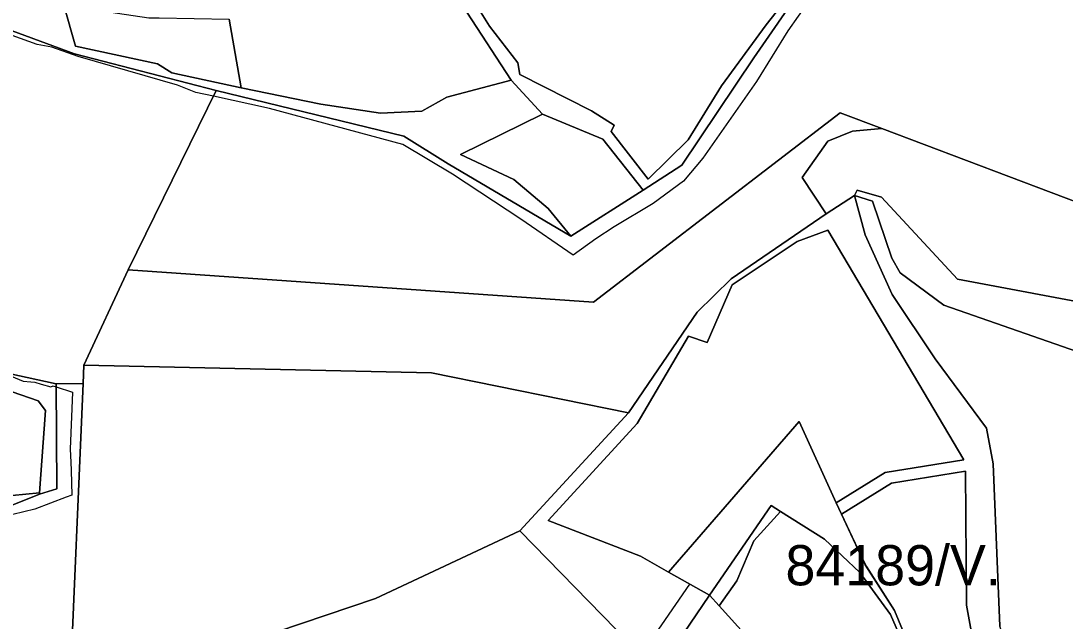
# Model space of a CAD drawing. Extents: x -477304 to -465429, y -1159113 to -1149210.
# Drawn here: x -473974.9 to -473585.5, y -1151991.1 to -1151767.4 of the extents above; entities that cross this region are included whole.
import ezdxf

# ---------------------------------------------------------------- set-up
doc = ezdxf.new("R2010")
doc.units = 0
for name, color, linetype in [('BPEJ_s', 7, 'Continuous'), ('ostatni_s', 7, 'Continuous'), ('PUPFL_s', 7, 'Continuous'), ('trav_porost_s', 7, 'Continuous')]:
    doc.layers.add(name, color=color, linetype=linetype)

msp = doc.modelspace()

# ---------------------------------------------------------------- linework, layer by layer
at = {"layer": 'BPEJ_s'}
for points in [[(-473649.23, -1151723.52), (-473663.08, -1151741.21), (-473672.24, -1151751.01), (-473676.5, -1151754.63), (-473681.19, -1151760.17), (-473688.86, -1151771.04), (-473700.58, -1151790), (-473720.61, -1151818.55), (-473727.85, -1151827.08), (-473739.14, -1151835.39), (-473753.63, -1151844.12), (-473760.45, -1151848.6), (-473768.89, -1151854.7), (-473788.45, -1151841.28), (-473813.93, -1151824.52), (-473832.47, -1151813.44), (-473882.12, -1151800.02), (-473903.04, -1151795.48), (-473909.61, -1151794.05), (-473916.42, -1151791.28), (-473953.5, -1151780.63), (-473963.3, -1151777.22), (-473968.84, -1151776.15), (-473981.2, -1151771.68)], [(-473663.08, -1151741.21), (-473672.24, -1151751.01), (-473676.5, -1151754.63), (-473681.19, -1151760.17), (-473688.86, -1151771.04), (-473700.58, -1151790), (-473720.61, -1151818.55), (-473727.85, -1151827.08), (-473739.14, -1151835.39), (-473753.63, -1151844.12), (-473760.45, -1151848.6), (-473768.89, -1151854.7), (-473788.45, -1151841.28), (-473813.93, -1151824.52), (-473832.47, -1151813.44), (-473882.12, -1151800.02), (-473903.04, -1151795.48), (-473909.61, -1151794.05), (-473916.42, -1151791.28), (-473953.5, -1151780.63), (-473963.3, -1151777.22), (-473968.84, -1151776.15), (-473981.2, -1151771.68)], [(-473985.25, -1151897.03), (-473973.96, -1151901.66), (-473971.19, -1151901.93), (-473969.69, -1151902.08), (-473967.28, -1151902.77), (-473963.73, -1151903.79), (-473962.88, -1151903.36), (-473962.59, -1151903.45), (-473961.72, -1151903.73), (-473955.63, -1151905.7), (-473956.48, -1151927.01), (-473956.22, -1151931.85), (-473956.06, -1151934.9), (-473955.91, -1151944.12), (-473957.98, -1151944.91), (-473969.69, -1151949.38), (-473994.41, -1151955.35)], [(-473985.25, -1151897.03), (-473973.96, -1151901.66), (-473971.19, -1151901.93), (-473969.69, -1151902.08), (-473967.28, -1151902.77), (-473963.73, -1151903.79), (-473962.88, -1151903.36), (-473962.59, -1151903.45), (-473961.72, -1151903.73), (-473955.63, -1151905.7), (-473956.48, -1151927.01), (-473956.22, -1151931.85), (-473956.06, -1151934.9), (-473955.91, -1151944.12), (-473957.98, -1151944.91), (-473969.69, -1151949.38), (-473994.41, -1151955.35)], [(-473741.15, -1152000), (-473725.41, -1151977.29), (-473733.4, -1151972.78), (-473684.63, -1151916.63), (-473670.82, -1151946.96), (-473668.95, -1151951.15), (-473660.86, -1151968.32), (-473659.59, -1151970.77), (-473649.09, -1151987.07), (-473641.14, -1152006.35)], [(-473741.15, -1152000), (-473725.41, -1151977.29), (-473733.4, -1151972.78), (-473684.63, -1151916.63), (-473670.82, -1151946.96)], [(-473670.82, -1151946.96), (-473668.95, -1151951.15), (-473660.86, -1151968.32), (-473659.59, -1151970.77), (-473649.09, -1151987.07), (-473641.14, -1152006.35)]]:
    msp.add_lwpolyline(points, dxfattribs=at)
at = {"layer": 'ostatni_s'}
for points in [[(-473808.19, -1151756.26), (-473800.11, -1151769.36), (-473789.63, -1151783.04), (-473788.79, -1151787.36), (-473762.09, -1151800.91), (-473753.61, -1151806.2), (-473754.8, -1151808.58), (-473741, -1151826.31), (-473726.06, -1151811.71), (-473713.64, -1151791.53), (-473696.93, -1151768.79), (-473675.1, -1151741)], [(-473683.46, -1151754.79), (-473701.55, -1151781.2), (-473728.37, -1151821.09), (-473742.78, -1151830.52), (-473757.9, -1151811.5), (-473780.4, -1151802.19), (-473792.04, -1151789.49), (-473808.63, -1151764.16)]]:
    msp.add_lwpolyline(points, dxfattribs=at)
at = {"layer": 'PUPFL_s'}
for points in [[(-473574.89, -1151837.32), (-473653.84, -1151807.45), (-473669.44, -1151801.66), (-473761.41, -1151872.25), (-473934.9, -1151860.12), (-473901.99, -1151793.34), (-473832.13, -1151810.32), (-473815.59, -1151820.69), (-473769.77, -1151847.59), (-473742.78, -1151830.52), (-473728.37, -1151821.09), (-473701.55, -1151781.2), (-473683.46, -1151754.79), (-473673.32, -1151743.69), (-473658.24, -1151727.93), (-473649.78, -1151713.43), (-473647.09, -1151695.49), (-473648.94, -1151689.05), (-473558.55, -1151746.13)], [(-473986.3, -1151768.07), (-473954.81, -1151779.63), (-473901.99, -1151793.34), (-473934.9, -1151860.12), (-473951.38, -1151895.64), (-473951.67, -1151902.46), (-473961.73, -1151902.6), (-473979.35, -1151898.83)], [(-473618.56, -1152005.57), (-473622.22, -1151985.11), (-473622.71, -1151935.21), (-473650.22, -1151939.6), (-473668.95, -1151951.15), (-473670.82, -1151946.96), (-473652.65, -1151935.7), (-473623.3, -1151930.91), (-473673.96, -1151845.31), (-473685.47, -1151849.55), (-473709.64, -1151865.73), (-473719.03, -1151887.19), (-473725.91, -1151884.89), (-473745.1, -1151917.42), (-473778.31, -1151953.53), (-473743.83, -1151966.91), (-473733.4, -1151972.78), (-473718.07, -1151981.43), (-473737.5, -1152009.94), (-473788.86, -1151957.39), (-473748.36, -1151913.46), (-473722.71, -1151875.92), (-473710.07, -1151863.52), (-473674.66, -1151839.23), (-473664.02, -1151832.47), (-473660.09, -1151847.15), (-473650.05, -1151869.36), (-473633.93, -1151893.29), (-473614.77, -1151919.18), (-473612.38, -1151932.42), (-473609.81, -1151992.89)], [(-473989.61, -1151952.42), (-473967.96, -1151943.75), (-473961.45, -1151941.78), (-473961.73, -1151902.6), (-473951.67, -1151902.46), (-473956.74, -1152020.25), (-473963.91, -1152023.12), (-473975.77, -1152027.87)], [(-473925.74, -1152010.66), (-473842.58, -1151982.62), (-473788.86, -1151957.39), (-473737.5, -1152009.94)]]:
    msp.add_lwpolyline(points, dxfattribs=at)
for points in [[(-473840.76, -1151801.71), (-473825.39, -1151800.98), (-473816.05, -1151795.86), (-473792.04, -1151789.49), (-473780.4, -1151802.19), (-473810.98, -1151817.11), (-473791.08, -1151826.48), (-473778.26, -1151837.32), (-473769.77, -1151847.59), (-473815.59, -1151820.69), (-473832.13, -1151810.32), (-473901.99, -1151793.34), (-473954.81, -1151779.63), (-473986.3, -1151768.07), (-473981.39, -1151751.26), (-473972.45, -1151755.01), (-473958.84, -1151761.57), (-473954.52, -1151776.79), (-473923.98, -1151783.38), (-473918.59, -1151786.7), (-473892.72, -1151792.28), (-473863.08, -1151798.37)], [(-473748.36, -1151913.46), (-473821.74, -1151898.56), (-473951.38, -1151895.64), (-473934.9, -1151860.12), (-473761.41, -1151872.25), (-473669.44, -1151801.66), (-473653.84, -1151807.45), (-473664.74, -1151808.52), (-473673.94, -1151812.17), (-473683.52, -1151825.75), (-473674.66, -1151839.23), (-473710.07, -1151863.52), (-473722.71, -1151875.92)], [(-473653.84, -1151807.45), (-473574.89, -1151837.32), (-473534.27, -1151881.77), (-473536.12, -1151887.45), (-473569.34, -1151874.19), (-473625.69, -1151863.61), (-473653.99, -1151833.06), (-473663.08, -1151830.47), (-473664.02, -1151832.47), (-473674.66, -1151839.23), (-473683.52, -1151825.75), (-473673.94, -1151812.17), (-473664.74, -1151808.52)], [(-473630.74, -1151873.38), (-473647.02, -1151861.33), (-473650.16, -1151855.86), (-473657.27, -1151834.51), (-473664.02, -1151832.47), (-473663.08, -1151830.47), (-473653.99, -1151833.06), (-473625.69, -1151863.61), (-473569.34, -1151874.19), (-473536.12, -1151887.45), (-473534.27, -1151881.77), (-473499.58, -1151918.4), (-473548.97, -1151940.57), (-473575.46, -1151892.55)], [(-473572.02, -1152070.07), (-473581.08, -1152065.04), (-473596.42, -1152033.22), (-473609.81, -1151992.89), (-473612.38, -1151932.42), (-473614.77, -1151919.18), (-473633.93, -1151893.29), (-473650.05, -1151869.36), (-473660.09, -1151847.15), (-473664.02, -1151832.47), (-473657.27, -1151834.51), (-473650.16, -1151855.86), (-473647.02, -1151861.33), (-473630.74, -1151873.38), (-473575.46, -1151892.55), (-473548.97, -1151940.57), (-473535, -1151960.08), (-473504.28, -1151971.44), (-473494.39, -1151969.93), (-473487.21, -1152110.52), (-473532.12, -1152088.76), (-473553.07, -1152078.81)], [(-473733.4, -1151972.78), (-473743.83, -1151966.91), (-473778.31, -1151953.53), (-473745.1, -1151917.42), (-473725.91, -1151884.89), (-473719.03, -1151887.19), (-473709.64, -1151865.73), (-473685.47, -1151849.55), (-473673.96, -1151845.31), (-473623.3, -1151930.91), (-473652.65, -1151935.7), (-473670.82, -1151946.96), (-473684.63, -1151916.63)], [(-474053.02, -1151886.28), (-474105.27, -1151893.32), (-474107.66, -1151886.44), (-474094.86, -1151883.01), (-474055.64, -1151880.34), (-474031.42, -1151871.57), (-474008.18, -1151887.51), (-473979.35, -1151898.83), (-473961.73, -1151902.6), (-473961.45, -1151941.78), (-473967.96, -1151943.75), (-473967.87, -1151943.24), (-473965.62, -1151912.52), (-473968.39, -1151909.03), (-473997.94, -1151898.77), (-473996.65, -1151895.69), (-474009.59, -1151890.18), (-474018.91, -1151889.96), (-474029.98, -1151889.01), (-474038.51, -1151894.6), (-474048.14, -1151896.49)], [(-473951.67, -1151902.46), (-473951.38, -1151895.64), (-473821.74, -1151898.56), (-473748.36, -1151913.46), (-473788.86, -1151957.39), (-473842.58, -1151982.62), (-473925.74, -1152010.66), (-473927.85, -1152011.42), (-473956.74, -1152020.25)], [(-473607.66, -1152034.09), (-473623.99, -1152040.68), (-473633.86, -1152024.03), (-473649.09, -1151987.07), (-473660.02, -1151970.1), (-473668.95, -1151951.15), (-473650.22, -1151939.6), (-473622.71, -1151935.21), (-473622.22, -1151985.11), (-473618.56, -1152005.57)], [(-473967.96, -1151943.75), (-473989.61, -1151952.42), (-474007.37, -1151956.05), (-474034.42, -1151966), (-474049.53, -1151951.23), (-473967.87, -1151943.24)], [(-473691.68, -1151950.2), (-473701.55, -1151961.21), (-473707.91, -1151976.09), (-473714.48, -1151985.41), (-473718.07, -1151981.43), (-473695.16, -1151948.03)]]:
    msp.add_lwpolyline(points, close=True, dxfattribs=at)
at = {"layer": 'trav_porost_s'}
for points in [[(-473675.1, -1151741), (-473696.93, -1151768.79), (-473713.64, -1151791.53), (-473726.06, -1151811.71), (-473741, -1151826.31), (-473754.8, -1151808.58), (-473753.61, -1151806.2), (-473762.09, -1151800.91), (-473788.79, -1151787.36), (-473789.63, -1151783.04), (-473800.11, -1151769.36), (-473808.19, -1151756.26)], [(-473808.63, -1151764.16), (-473792.04, -1151789.49), (-473816.05, -1151795.86), (-473825.39, -1151800.98), (-473840.76, -1151801.71), (-473863.08, -1151798.37), (-473892.72, -1151792.28), (-473897.22, -1151766.69)]]:
    msp.add_lwpolyline(points, dxfattribs=at)
for points in [[(-473897.22, -1151766.69), (-473892.72, -1151792.28), (-473918.59, -1151786.7), (-473923.98, -1151783.38), (-473954.52, -1151776.79), (-473958.84, -1151761.57), (-473927.12, -1151766.23), (-473923.32, -1151766.29)], [(-473780.4, -1151802.19), (-473757.9, -1151811.5), (-473742.78, -1151830.52), (-473769.77, -1151847.59), (-473778.26, -1151837.32), (-473791.08, -1151826.48), (-473810.98, -1151817.11)], [(-474049.53, -1151951.23), (-474059.95, -1151959.82), (-474053.67, -1151971.35), (-474057.79, -1151981.14), (-474069.93, -1151985.01), (-474090.78, -1151985.89), (-474107.82, -1151982.99), (-474109.23, -1151964.51), (-474107.56, -1151964.25), (-474107.65, -1151938.71), (-474101.13, -1151911.95), (-474105.27, -1151893.32), (-474053.02, -1151886.28), (-474048.14, -1151896.49), (-474038.51, -1151894.6), (-474029.98, -1151889.01), (-474018.91, -1151889.96), (-474009.59, -1151890.18), (-473996.65, -1151895.69), (-473997.94, -1151898.77), (-473968.39, -1151909.03), (-473965.62, -1151912.52), (-473967.87, -1151943.24)], [(-473623.99, -1152040.68), (-473627.86, -1152041.59), (-473635.93, -1152022.19), (-473650.61, -1151988.55), (-473662.08, -1151972.91), (-473675.2, -1151960.48), (-473691.68, -1151950.2), (-473695.16, -1151948.03), (-473718.07, -1151981.43), (-473733.4, -1151972.78), (-473684.63, -1151916.63), (-473670.82, -1151946.96), (-473668.95, -1151951.15), (-473660.02, -1151970.1), (-473649.09, -1151987.07), (-473633.86, -1152024.03)], [(-473650.61, -1151988.55), (-473635.93, -1152022.19), (-473627.86, -1152041.59), (-473647.09, -1152049.58), (-473653.65, -1152055.85), (-473654.35, -1152052.35), (-473659.75, -1152053.61), (-473683.7, -1152022.83), (-473692.5, -1152009.78), (-473714.48, -1151985.41), (-473707.91, -1151976.09), (-473701.55, -1151961.21), (-473691.68, -1151950.2), (-473675.2, -1151960.48), (-473662.08, -1151972.91)], [(-473692.5, -1152009.78), (-473721, -1152027.21), (-473737.5, -1152009.94), (-473718.07, -1151981.43), (-473714.48, -1151985.41)]]:
    msp.add_lwpolyline(points, close=True, dxfattribs=at)

# ---------------------------------------------------------------- texts
at = {"layer": 'BPEJ_s'}
msp.add_text('84189/V.', height=15, dxfattribs=at).set_placement((-473689.79, -1151977.74))

doc.saveas('drawing.dxf')
